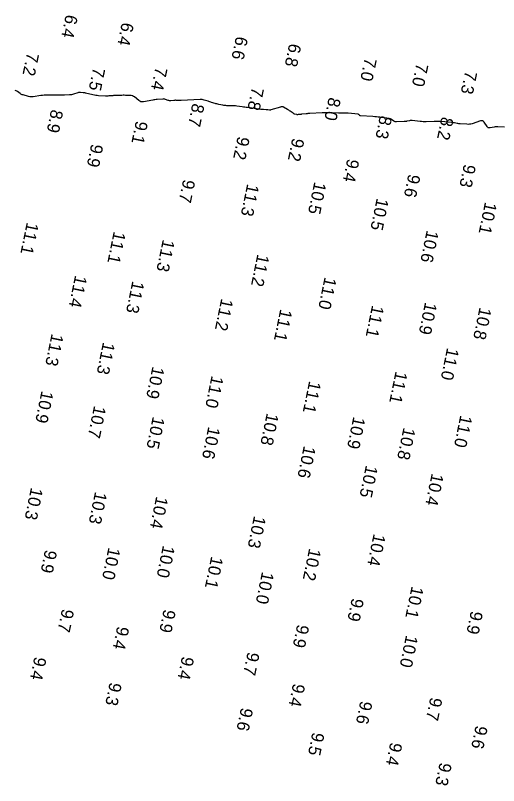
# Model space of a CAD drawing. Extents: x 1023796 to 1112670, y 656573 to 837340.
# Drawn here: x 1105603.5 to 1105701.2, y 697434.1 to 697589.9 of the extents above; entities that cross this region are included whole.
import ezdxf

# ---------------------------------------------------------------- set-up
doc = ezdxf.new("R2010")
doc.units = 0
doc.layers.add('V-CHAN-CONT-8FT', color=7, linetype='Continuous')
doc.layers.add('V-TOPO-SOUN', color=7, linetype='Continuous')

msp = doc.modelspace()

# ---------------------------------------------------------------- linework, layer by layer
at = {"layer": 'V-CHAN-CONT-8FT'}
msp.add_lwpolyline([(1105702.45, 697567.24), (1105701.12, 697567.33), (1105700.92, 697567.34), (1105700.72, 697567.33), (1105700.52, 697567.31), (1105700.32, 697567.28), (1105699.52, 697567.13), (1105699.33, 697567.11), (1105699.16, 697567.15), (1105699.02, 697567.25), (1105698.9, 697567.39), (1105698.32, 697568.26), (1105698.17, 697568.43), (1105698, 697568.53), (1105697.81, 697568.56), (1105697.59, 697568.52), (1105695.88, 697567.96), (1105695.62, 697567.89), (1105695.35, 697567.84), (1105695.08, 697567.82), (1105694.81, 697567.83), (1105693.46, 697567.91), (1105693.31, 697567.93), (1105693.17, 697567.94), (1105693.02, 697567.97), (1105692.88, 697568), (1105692.3, 697568.13), (1105692.15, 697568.16), (1105692.01, 697568.18), (1105691.86, 697568.2), (1105691.71, 697568.21), (1105689.72, 697568.38), (1105689.34, 697568.4), (1105688.97, 697568.42), (1105688.6, 697568.42), (1105688.22, 697568.41), (1105686.6, 697568.36), (1105686.29, 697568.36), (1105685.98, 697568.36), (1105685.67, 697568.38), (1105685.36, 697568.41), (1105683.78, 697568.57), (1105683.65, 697568.58), (1105683.51, 697568.58), (1105683.38, 697568.57), (1105683.24, 697568.55), (1105682.71, 697568.45), (1105682.58, 697568.42), (1105682.44, 697568.41), (1105682.31, 697568.39), (1105682.17, 697568.39), (1105680.57, 697568.33), (1105680.44, 697568.33), (1105680.31, 697568.36), (1105680.18, 697568.41), (1105680.07, 697568.47), (1105679.6, 697568.78), (1105679.49, 697568.85), (1105679.36, 697568.91), (1105679.23, 697568.95), (1105679.1, 697568.98), (1105677.24, 697569.25), (1105676.88, 697569.3), (1105676.53, 697569.34), (1105676.17, 697569.37), (1105675.81, 697569.4), (1105673.33, 697569.52), (1105673.28, 697569.53), (1105673.23, 697569.54), (1105673.19, 697569.57), (1105673.16, 697569.61), (1105673.02, 697569.77), (1105672.98, 697569.81), (1105672.94, 697569.84), (1105672.89, 697569.85), (1105672.84, 697569.86), (1105670.79, 697570.07), (1105670.66, 697570.08), (1105670.52, 697570.09), (1105670.39, 697570.1), (1105670.25, 697570.1), (1105669.55, 697570.1), (1105669.5, 697570.1), (1105669.44, 697570.1), (1105669.39, 697570.1), (1105669.33, 697570.09), (1105669.11, 697570.07), (1105669.05, 697570.07), (1105669, 697570.07), (1105668.94, 697570.06), (1105668.88, 697570.07), (1105666.92, 697570.13), (1105666.58, 697570.14), (1105666.23, 697570.14), (1105665.88, 697570.13), (1105665.54, 697570.12), (1105663.06, 697570.01), (1105662.87, 697570), (1105662.68, 697569.99), (1105662.5, 697569.97), (1105662.31, 697569.95), (1105661.36, 697569.86), (1105661.28, 697569.85), (1105661.19, 697569.84), (1105661.1, 697569.83), (1105661.02, 697569.82), (1105660.67, 697569.79), (1105660.59, 697569.78), (1105660.5, 697569.78), (1105660.42, 697569.79), (1105660.33, 697569.81), (1105659.97, 697569.91), (1105659.88, 697569.94), (1105659.8, 697569.98), (1105659.72, 697570.02), (1105659.65, 697570.07), (1105659.06, 697570.5), (1105658.94, 697570.58), (1105658.81, 697570.67), (1105658.68, 697570.75), (1105658.55, 697570.83), (1105657.73, 697571.32), (1105657.68, 697571.34), (1105657.63, 697571.36), (1105657.58, 697571.37), (1105657.53, 697571.37), (1105657.32, 697571.35), (1105657.27, 697571.35), (1105657.22, 697571.34), (1105657.17, 697571.33), (1105657.12, 697571.32), (1105655.19, 697570.74), (1105655.11, 697570.72), (1105655.03, 697570.71), (1105654.95, 697570.7), (1105654.87, 697570.71), (1105654.55, 697570.76), (1105654.47, 697570.77), (1105654.39, 697570.78), (1105654.31, 697570.79), (1105654.22, 697570.79), (1105653.65, 697570.81), (1105653.53, 697570.82), (1105653.4, 697570.83), (1105653.28, 697570.84), (1105653.16, 697570.86), (1105650.47, 697571.22), (1105650.2, 697571.26), (1105649.93, 697571.3), (1105649.66, 697571.33), (1105649.39, 697571.37), (1105648.27, 697571.52), (1105648.03, 697571.55), (1105647.79, 697571.57), (1105647.55, 697571.59), (1105647.31, 697571.59), (1105646.27, 697571.6), (1105646.06, 697571.61), (1105645.86, 697571.63), (1105645.66, 697571.65), (1105645.45, 697571.69), (1105644.62, 697571.86), (1105644.43, 697571.9), (1105644.25, 697571.95), (1105644.07, 697572), (1105643.89, 697572.05), (1105643.17, 697572.26), (1105643, 697572.32), (1105642.82, 697572.37), (1105642.64, 697572.43), (1105642.46, 697572.48), (1105641.65, 697572.74), (1105641.45, 697572.8), (1105641.26, 697572.83), (1105641.05, 697572.85), (1105640.85, 697572.85), (1105637, 697572.65), (1105636.87, 697572.65), (1105636.75, 697572.65), (1105636.63, 697572.65), (1105636.51, 697572.65), (1105636.02, 697572.68), (1105635.9, 697572.69), (1105635.78, 697572.69), (1105635.65, 697572.68), (1105635.53, 697572.67), (1105634.91, 697572.61), (1105634.77, 697572.6), (1105634.64, 697572.61), (1105634.51, 697572.63), (1105634.38, 697572.68), (1105633.85, 697572.88), (1105633.72, 697572.92), (1105633.59, 697572.95), (1105633.46, 697572.96), (1105633.32, 697572.95), (1105632.19, 697572.85), (1105631.95, 697572.82), (1105631.72, 697572.79), (1105631.49, 697572.76), (1105631.26, 697572.72), (1105629.39, 697572.38), (1105629.13, 697572.36), (1105628.89, 697572.39), (1105628.66, 697572.48), (1105628.44, 697572.62), (1105627.56, 697573.36), (1105627.37, 697573.49), (1105627.16, 697573.59), (1105626.94, 697573.65), (1105626.71, 697573.67), (1105625.76, 697573.69), (1105625.52, 697573.7), (1105625.28, 697573.7), (1105625.04, 697573.69), (1105624.8, 697573.69), (1105623.67, 697573.64), (1105623.51, 697573.64), (1105623.35, 697573.63), (1105623.19, 697573.62), (1105623.02, 697573.61), (1105622.37, 697573.56), (1105622.21, 697573.55), (1105622.05, 697573.54), (1105621.89, 697573.54), (1105621.73, 697573.55), (1105620.32, 697573.61), (1105620.03, 697573.63), (1105619.74, 697573.66), (1105619.46, 697573.71), (1105619.18, 697573.77), (1105617.7, 697574.15), (1105617.57, 697574.18), (1105617.44, 697574.2), (1105617.31, 697574.22), (1105617.17, 697574.23), (1105616.64, 697574.27), (1105616.51, 697574.27), (1105616.38, 697574.26), (1105616.25, 697574.24), (1105616.12, 697574.2), (1105615.21, 697573.92), (1105615.01, 697573.86), (1105614.82, 697573.82), (1105614.62, 697573.79), (1105614.41, 697573.78), (1105613.42, 697573.74), (1105613.18, 697573.73), (1105612.95, 697573.72), (1105612.72, 697573.72), (1105612.48, 697573.72), (1105609.99, 697573.73), (1105609.65, 697573.72), (1105609.31, 697573.7), (1105608.97, 697573.67), (1105608.64, 697573.63), (1105607.1, 697573.39), (1105606.86, 697573.37), (1105606.62, 697573.37), (1105606.38, 697573.4), (1105606.14, 697573.45), (1105605.04, 697573.76), (1105604.88, 697573.81), (1105604.73, 697573.87), (1105604.58, 697573.95), (1105604.45, 697574.05), (1105603.9, 697574.44), (1105603.76, 697574.53), (1105603.62, 697574.6), (1105603.46, 697574.65)], dxfattribs=at)

# ---------------------------------------------------------------- texts
at = {"layer": 'V-TOPO-SOUN'}
for s, p in [('6.4', (1105613.7, 697590.14)), ('6.4', (1105625.05, 697588.56)), ('6.6', (1105648.13, 697585.74)), ('6.8', (1105658.91, 697584.3)), ('7.2', (1105605.86, 697582.46)), ('7.0', (1105674.18, 697581.41)), ('7.5', (1105619.24, 697579.45)), ('7.4', (1105631.84, 697579.54)), ('7.0', (1105684.62, 697580.3)), ('7.3', (1105694.5, 697578.76)), ('7.8', (1105651.36, 697575.47)), ('8.0', (1105666.9, 697573.41)), ('8.7', (1105639.32, 697572.19)), ('8.9', (1105610.74, 697570.95)), ('8.3', (1105677.25, 697569.7)), ('9.1', (1105627.88, 697568.65)), ('8.2', (1105689.71, 697569.47)), ('9.2', (1105648.47, 697565.5)), ('9.2', (1105659.53, 697565.17)), ('9.9', (1105618.85, 697563.99)), ('9.4', (1105670.65, 697560.97)), ('9.3', (1105694.24, 697559.89)), ('9.6', (1105683.01, 697557.88)), ('9.7', (1105637.45, 697556.81)), ('11.3 ', (1105650.39, 697555.88)), ('10.5 ', (1105663.98, 697556.3)), ('10.5 ', (1105676.61, 697553.02)), ('10.1 ', (1105698.5, 697552.22)), ('11.1 ', (1105605.81, 697548.12)), ('10.6 ', (1105686.72, 697546.52)), ('11.1 ', (1105623.4, 697546.28)), ('11.3 ', (1105633.33, 697544.66)), ('11.2 ', (1105652.46, 697541.67)), ('11.4 ', (1105615.58, 697537.41)), ('11.0 ', (1105666.06, 697537.05)), ('11.3 ', (1105627.17, 697536.26)), ('11.2 ', (1105645.15, 697532.71)), ('11.1 ', (1105675.66, 697531.35)), ('10.9 ', (1105686.38, 697531.96)), ('10.8 ', (1105697.41, 697530.94)), ('11.1 ', (1105657.09, 697530.57)), ('11.3 ', (1105610.83, 697525.6)), ('11.3 ', (1105621.23, 697523.89)), ('11.0 ', (1105690.83, 697522.74)), ('10.9 ', (1105631.23, 697518.97)), ('11.0 ', (1105643.2, 697517.1)), ('11.1 ', (1105680.42, 697518)), ('11.1 ', (1105662.93, 697516.03)), ('10.9 ', (1105608.79, 697514.05)), ('10.7 ', (1105619.42, 697511.03)), ('10.8 ', (1105654.36, 697509.55)), ('11.0 ', (1105693.52, 697509.13)), ('10.5 ', (1105631.3, 697508.83)), ('10.9 ', (1105671.88, 697508.83)), ('10.6 ', (1105642.53, 697506.79)), ('10.8 ', (1105682.02, 697506.63)), ('10.6 ', (1105661.85, 697502.92)), ('10.5 ', (1105674.41, 697498.99)), ('10.4 ', (1105687.73, 697497.35)), ('10.3 ', (1105606.66, 697494.49)), ('10.3 ', (1105619.62, 697493.64)), ('10.4 ', (1105631.99, 697492.69)), ('10.3 ', (1105651.77, 697488.75)), ('10.4 ', (1105675.98, 697485.14)), ('10.0 ', (1105633.35, 697482.78)), ('9.9', (1105609.5, 697481.91)), ('10.0 ', (1105622.33, 697482.39)), ('10.2 ', (1105662.93, 697482.19)), ('10.1 ', (1105643.12, 697480.57)), ('10.0 ', (1105653.4, 697477.47)), ('10.1 ', (1105683.67, 697474.53)), ('9.9', (1105671.57, 697472.13)), ('9.7', (1105612.94, 697469.96)), ('9.9', (1105633.51, 697469.86)), ('9.9', (1105695.65, 697469.54)), ('9.4', (1105624.1, 697466.45)), ('9.9', (1105660.51, 697466.81)), ('10.0 ', (1105682.53, 697464.64)), ('9.7', (1105650.47, 697461.24)), ('9.4', (1105607.36, 697460.28)), ('9.4', (1105637.22, 697460.35)), ('9.3', (1105622.59, 697455.1)), ('9.4', (1105659.69, 697454.87)), ('9.7', (1105687.45, 697452.08)), ('9.6', (1105649.15, 697449.98)), ('9.6', (1105673.3, 697451.35)), ('9.6', (1105696.62, 697446.37)), ('9.5', (1105663.6, 697445.01)), ('9.4', (1105679.35, 697442.96)), ('9.3', (1105689.35, 697438.89))]:
    msp.add_text(s, height=2.5, rotation=258.315, dxfattribs=at).set_placement(p)

doc.saveas('drawing.dxf')
